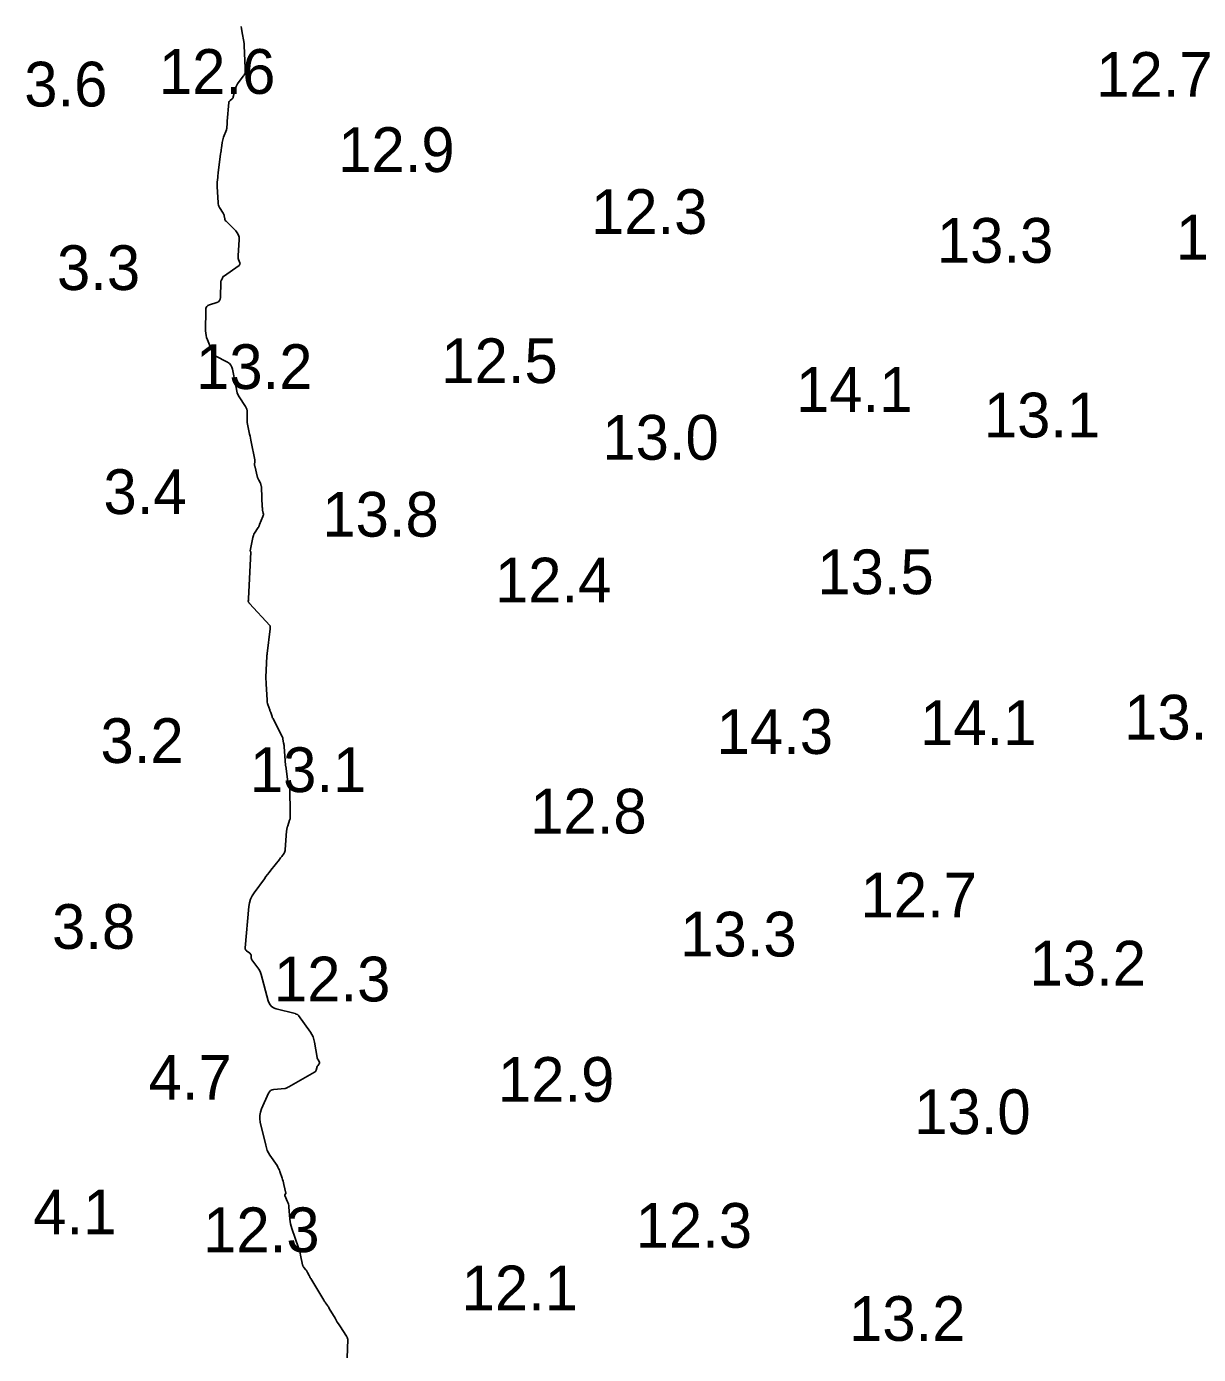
# Model space of a CAD drawing. Extents: x 815352 to 820877, y 582403 to 597439.
# Drawn here: x 816692.6 to 816823.6, y 597136.7 to 597285.1 of the extents above; entities that cross this region are included whole.
import ezdxf

# ---------------------------------------------------------------- set-up
doc = ezdxf.new("R2010")
doc.units = 0
doc.layers.add('V-CONT-EL12', color=7, linetype='Continuous')
doc.layers.add('V-TOPO-SOUN', color=7, linetype='Continuous')

msp = doc.modelspace()

# ---------------------------------------------------------------- linework, layer by layer
at = {"layer": 'V-CONT-EL12'}
msp.add_lwpolyline([(816728.46, 597136.37), (816728.54, 597138.4), (816728.54, 597138.43), (816728.53, 597138.47), (816728.52, 597138.5), (816728.51, 597138.53), (816728.46, 597138.65), (816728.45, 597138.68), (816728.43, 597138.71), (816728.41, 597138.74), (816728.4, 597138.77), (816727.62, 597139.95), (816727.48, 597140.16), (816727.35, 597140.36), (816727.22, 597140.57), (816727.1, 597140.78), (816726.45, 597141.89), (816726.4, 597141.97), (816726.36, 597142.05), (816726.31, 597142.13), (816726.25, 597142.2), (816726.05, 597142.5), (816725.99, 597142.57), (816725.94, 597142.65), (816725.9, 597142.73), (816725.85, 597142.8), (816724.39, 597145.24), (816724.34, 597145.32), (816724.3, 597145.4), (816724.26, 597145.48), (816724.21, 597145.56), (816724.04, 597145.9), (816724, 597145.98), (816723.95, 597146.05), (816723.9, 597146.12), (816723.85, 597146.19), (816723.62, 597146.46), (816723.56, 597146.53), (816723.52, 597146.6), (816723.49, 597146.68), (816723.47, 597146.76), (816723.26, 597147.84), (816723.21, 597148.05), (816723.16, 597148.25), (816723.1, 597148.46), (816723.03, 597148.66), (816722.29, 597150.8), (816722.2, 597151.06), (816722.14, 597151.33), (816722.09, 597151.6), (816722.06, 597151.87), (816721.94, 597153.25), (816721.92, 597153.39), (816721.89, 597153.52), (816721.85, 597153.66), (816721.8, 597153.79), (816721.48, 597154.51), (816721.47, 597154.53), (816721.48, 597154.55), (816721.48, 597154.58), (816721.5, 597154.59), (816721.58, 597154.67), (816721.59, 597154.69), (816721.6, 597154.71), (816721.61, 597154.73), (816721.6, 597154.75), (816721.37, 597155.75), (816721.33, 597155.93), (816721.29, 597156.1), (816721.24, 597156.28), (816721.18, 597156.45), (816720.94, 597157.17), (816720.88, 597157.34), (816720.8, 597157.51), (816720.71, 597157.68), (816720.62, 597157.84), (816719.82, 597159.02), (816719.66, 597159.28), (816719.53, 597159.54), (816719.43, 597159.82), (816719.35, 597160.11), (816718.75, 597162.7), (816718.69, 597163.08), (816718.69, 597163.45), (816718.76, 597163.82), (816718.88, 597164.18), (816719.65, 597165.92), (816719.76, 597166.1), (816719.89, 597166.23), (816720.06, 597166.32), (816720.26, 597166.36), (816721.48, 597166.45), (816721.52, 597166.46), (816721.56, 597166.47), (816721.6, 597166.48), (816721.64, 597166.5), (816721.79, 597166.57), (816721.83, 597166.59), (816721.87, 597166.61), (816721.91, 597166.63), (816721.95, 597166.65), (816724.81, 597168.27), (816724.87, 597168.31), (816724.92, 597168.37), (816724.96, 597168.43), (816724.99, 597168.5), (816725.1, 597168.9), (816725.11, 597168.93), (816725.12, 597168.96), (816725.14, 597168.99), (816725.16, 597169.01), (816725.27, 597169.12), (816725.28, 597169.14), (816725.3, 597169.16), (816725.32, 597169.19), (816725.33, 597169.21), (816725.37, 597169.32), (816725.38, 597169.34), (816725.38, 597169.37), (816725.38, 597169.39), (816725.37, 597169.41), (816725.2, 597169.68), (816725.16, 597169.74), (816725.14, 597169.79), (816725.12, 597169.85), (816725.11, 597169.91), (816724.82, 597171.64), (816724.75, 597171.94), (816724.65, 597172.23), (816724.52, 597172.5), (816724.36, 597172.77), (816723.03, 597174.61), (816723.01, 597174.64), (816722.98, 597174.67), (816722.95, 597174.69), (816722.91, 597174.71), (816722.77, 597174.77), (816722.74, 597174.79), (816722.7, 597174.8), (816722.66, 597174.82), (816722.63, 597174.83), (816720.54, 597175.35), (816720.21, 597175.47), (816719.95, 597175.66), (816719.76, 597175.92), (816719.63, 597176.25), (816718.84, 597179.21), (816718.77, 597179.41), (816718.69, 597179.6), (816718.6, 597179.78), (816718.48, 597179.95), (816717.82, 597180.83), (816717.78, 597180.89), (816717.75, 597180.95), (816717.73, 597181.01), (816717.72, 597181.08), (816717.71, 597181.35), (816717.69, 597181.42), (816717.67, 597181.48), (816717.63, 597181.53), (816717.59, 597181.57), (816717.21, 597181.85), (816717.14, 597181.91), (816717.1, 597181.99), (816717.07, 597182.07), (816717.07, 597182.16), (816717.48, 597186.8), (816717.54, 597187.21), (816717.66, 597187.6), (816717.83, 597187.97), (816718.05, 597188.32), (816719.2, 597189.9), (816719.37, 597190.14), (816719.55, 597190.38), (816719.73, 597190.61), (816719.92, 597190.84), (816720.89, 597192.05), (816720.95, 597192.13), (816721.02, 597192.22), (816721.09, 597192.31), (816721.15, 597192.4), (816721.4, 597192.75), (816721.46, 597192.84), (816721.5, 597192.94), (816721.53, 597193.04), (816721.54, 597193.15), (816721.69, 597195.23), (816721.69, 597195.28), (816721.7, 597195.33), (816721.71, 597195.38), (816721.72, 597195.42), (816721.76, 597195.62), (816721.77, 597195.66), (816721.79, 597195.71), (816721.8, 597195.76), (816721.82, 597195.8), (816722.03, 597196.43), (816722.05, 597196.5), (816722.07, 597196.57), (816722.08, 597196.65), (816722.08, 597196.72), (816722.09, 597197.03), (816722.1, 597197.11), (816722.1, 597197.19), (816722.1, 597197.26), (816722.09, 597197.34), (816722.04, 597199.83), (816722.04, 597199.84), (816722.04, 597199.86), (816722.04, 597199.87), (816722.05, 597199.88), (816722.06, 597199.93), (816722.06, 597199.94), (816722.06, 597199.96), (816722.06, 597199.97), (816722.06, 597199.98), (816721.87, 597200.58), (816721.84, 597200.69), (816721.81, 597200.8), (816721.79, 597200.9), (816721.78, 597201.01), (816721.59, 597202.48), (816721.58, 597202.5), (816721.58, 597202.53), (816721.58, 597202.54), (816721.58, 597202.56), (816721.41, 597204.68), (816721.4, 597204.78), (816721.39, 597204.89), (816721.37, 597204.99), (816721.35, 597205.09), (816721.27, 597205.51), (816721.25, 597205.61), (816721.22, 597205.71), (816721.18, 597205.81), (816721.13, 597205.9), (816720.17, 597207.79), (816720.13, 597207.87), (816720.09, 597207.95), (816720.06, 597208.03), (816720.03, 597208.12), (816719.92, 597208.46), (816719.89, 597208.54), (816719.86, 597208.63), (816719.83, 597208.71), (816719.8, 597208.79), (816719.6, 597209.36), (816719.56, 597209.49), (816719.53, 597209.61), (816719.51, 597209.74), (816719.5, 597209.87), (816719.4, 597211.68), (816719.39, 597211.8), (816719.39, 597211.92), (816719.37, 597212.17), (816719.37, 597212.23), (816719.37, 597212.29), (816719.37, 597212.35), (816719.37, 597212.41), (816719.47, 597214.78), (816719.47, 597214.8), (816719.47, 597214.83), (816719.47, 597214.85), (816719.48, 597214.87), (816719.5, 597214.97), (816719.51, 597214.99), (816719.51, 597215.01), (816719.51, 597215.03), (816719.52, 597215.06), (816719.84, 597217.82), (816719.84, 597217.86), (816719.85, 597217.89), (816719.85, 597217.92), (816719.85, 597217.95), (816719.86, 597218.07), (816719.86, 597218.1), (816719.85, 597218.13), (816719.84, 597218.16), (816719.82, 597218.18), (816717.56, 597220.64), (816717.54, 597220.66), (816717.53, 597220.68), (816717.51, 597220.7), (816717.49, 597220.72), (816717.43, 597220.81), (816717.42, 597220.83), (816717.41, 597220.86), (816717.41, 597220.88), (816717.41, 597220.91), (816717.43, 597221.04), (816717.43, 597221.07), (816717.43, 597221.1), (816717.44, 597221.13), (816717.44, 597221.16), (816717.69, 597226.41), (816717.69, 597226.42), (816717.69, 597226.43), (816717.68, 597226.44), (816717.68, 597226.45), (816717.64, 597226.48), (816717.63, 597226.49), (816717.63, 597226.5), (816717.63, 597226.51), (816717.63, 597226.52), (816717.9, 597228.02), (816717.94, 597228.15), (816717.98, 597228.27), (816718.03, 597228.39), (816718.1, 597228.51), (816718.52, 597229.13), (816718.54, 597229.16), (816718.55, 597229.19), (816718.57, 597229.21), (816718.58, 597229.24), (816718.62, 597229.35), (816718.63, 597229.38), (816718.64, 597229.41), (816718.66, 597229.44), (816718.67, 597229.47), (816719.05, 597230.39), (816719.07, 597230.48), (816719.09, 597230.56), (816719.09, 597230.64), (816719.08, 597230.73), (816719.01, 597231.07), (816719, 597231.16), (816718.98, 597231.25), (816718.98, 597231.33), (816718.97, 597231.42), (816718.88, 597233.61), (816718.88, 597233.65), (816718.87, 597233.69), (816718.87, 597233.73), (816718.86, 597233.77), (816718.82, 597233.94), (816718.81, 597233.98), (816718.8, 597234.02), (816718.79, 597234.06), (816718.77, 597234.1), (816718.57, 597234.44), (816718.54, 597234.51), (816718.5, 597234.58), (816718.48, 597234.65), (816718.45, 597234.73), (816718.12, 597236.02), (816718.11, 597236.08), (816718.11, 597236.13), (816718.1, 597236.19), (816718.11, 597236.24), (816718.13, 597236.47), (816718.13, 597236.52), (816718.13, 597236.58), (816718.13, 597236.64), (816718.12, 597236.69), (816717.73, 597238.7), (816717.69, 597238.92), (816717.64, 597239.14), (816717.6, 597239.36), (816717.55, 597239.57), (816717.35, 597240.51), (816717.32, 597240.69), (816717.29, 597240.87), (816717.28, 597241.06), (816717.28, 597241.25), (816717.29, 597241.99), (816717.28, 597242.18), (816717.24, 597242.35), (816717.18, 597242.52), (816717.09, 597242.68), (816716.38, 597243.74), (816716.31, 597243.85), (816716.26, 597243.96), (816716.21, 597244.09), (816716.18, 597244.21), (816716.01, 597244.96), (816716, 597244.97), (816716, 597244.98), (816716, 597245), (816715.99, 597245.01), (816715.98, 597245.06), (816715.98, 597245.08), (816715.97, 597245.09), (816715.97, 597245.1), (816715.97, 597245.12), (816715.66, 597246.83), (816715.58, 597247.08), (816715.46, 597247.3), (816715.29, 597247.48), (816715.07, 597247.62), (816713.7, 597248.32), (816713.66, 597248.34), (816713.62, 597248.37), (816713.59, 597248.41), (816713.56, 597248.45), (816713.47, 597248.62), (816713.45, 597248.67), (816713.42, 597248.71), (816713.4, 597248.76), (816713.38, 597248.8), (816712.84, 597250.13), (816712.75, 597250.36), (816712.69, 597250.61), (816712.66, 597250.86), (816712.64, 597251.11), (816712.66, 597253.47), (816712.68, 597253.67), (816712.76, 597253.83), (816712.89, 597253.95), (816713.07, 597254.03), (816713.89, 597254.29), (816714.07, 597254.38), (816714.2, 597254.5), (816714.28, 597254.66), (816714.31, 597254.85), (816714.33, 597256.58), (816714.33, 597256.62), (816714.34, 597256.67), (816714.36, 597256.71), (816714.38, 597256.75), (816714.49, 597256.94), (816714.5, 597256.96), (816714.51, 597256.98), (816714.52, 597257.01), (816714.53, 597257.03), (816714.56, 597257.13), (816714.57, 597257.16), (816714.58, 597257.18), (816714.6, 597257.2), (816714.62, 597257.21), (816716.38, 597258.43), (816716.44, 597258.49), (816716.48, 597258.56), (816716.49, 597258.64), (816716.47, 597258.73), (816716.32, 597259.11), (816716.29, 597259.21), (816716.27, 597259.3), (816716.26, 597259.4), (816716.26, 597259.5), (816716.38, 597261.31), (816716.37, 597261.58), (816716.3, 597261.83), (816716.18, 597262.07), (816716.01, 597262.28), (816714.92, 597263.37), (816714.87, 597263.43), (816714.82, 597263.5), (816714.79, 597263.57), (816714.77, 597263.65), (816714.72, 597263.97), (816714.7, 597264.05), (816714.67, 597264.13), (816714.64, 597264.2), (816714.6, 597264.27), (816714.2, 597264.91), (816714.13, 597265.05), (816714.08, 597265.18), (816714.04, 597265.33), (816714.03, 597265.48), (816713.93, 597267.23), (816713.93, 597267.36), (816713.93, 597267.49), (816713.93, 597267.62), (816713.94, 597267.75), (816713.99, 597268.27), (816714, 597268.4), (816714.02, 597268.53), (816714.03, 597268.66), (816714.05, 597268.79), (816714.32, 597270.9), (816714.34, 597271.06), (816714.36, 597271.22), (816714.38, 597271.38), (816714.4, 597271.53), (816714.49, 597272.16), (816714.52, 597272.32), (816714.55, 597272.47), (816714.6, 597272.62), (816714.65, 597272.77), (816714.96, 597273.57), (816714.99, 597273.65), (816715.01, 597273.73), (816715.02, 597273.81), (816715.02, 597273.89), (816715.03, 597274.22), (816715.03, 597274.3), (816715.03, 597274.39), (816715.04, 597274.47), (816715.04, 597274.55), (816715.24, 597276.62), (816715.25, 597276.68), (816715.28, 597276.75), (816715.32, 597276.8), (816715.37, 597276.85), (816715.59, 597277.03), (816715.64, 597277.08), (816715.68, 597277.13), (816715.71, 597277.19), (816715.73, 597277.26), (816715.99, 597278.25), (816716.04, 597278.41), (816716.11, 597278.56), (816716.19, 597278.71), (816716.29, 597278.85), (816716.89, 597279.61), (816716.91, 597279.64), (816716.93, 597279.66), (816716.94, 597279.69), (816716.96, 597279.72), (816717.02, 597279.83), (816717.04, 597279.86), (816717.04, 597279.89), (816717.05, 597279.93), (816717.05, 597279.96), (816717.04, 597280.73), (816717.04, 597280.87), (816717.03, 597281.01), (816717.03, 597281.15), (816717.02, 597281.29), (816716.95, 597282.99), (816716.95, 597283.01), (816716.95, 597283.03), (816716.95, 597283.05), (816716.95, 597283.07), (816716.96, 597283.15), (816716.96, 597283.18), (816716.96, 597283.2), (816716.96, 597283.22), (816716.95, 597283.24), (816716.69, 597284.65), (816716.65, 597284.9), (816716.62, 597285.14)], dxfattribs=at)

# ---------------------------------------------------------------- texts
at = {"layer": 'V-TOPO-SOUN'}
for s, p in [('12.6 ', (816707.42, 597277.6)), ('12.7 ', (816812.16, 597277.27)), ('3.6', (816692.37, 597276.19)), ('12.9 ', (816727.45, 597268.87)), ('12.3 ', (816755.7, 597261.95)), ('13.3 ', (816794.35, 597258.73)), ('13.3 ', (816821.05, 597259.09)), ('3.3', (816696.03, 597255.68)), ('12.5 ', (816738.97, 597245.28)), ('13.2 ', (816711.57, 597244.62)), ('14.1 ', (816778.61, 597242.07)), ('13.1 ', (816799.6, 597239.21)), ('13.0 ', (816756.97, 597236.72)), ('3.4', (816701.22, 597230.65)), ('13.8 ', (816725.68, 597228.12)), ('13.5 ', (816780.99, 597221.69)), ('12.4 ', (816744.97, 597220.77)), ('13.3 ', (816815.28, 597205.45)), ('14.3 ', (816769.74, 597203.84)), ('14.1 ', (816792.48, 597204.83)), ('3.2', (816700.89, 597202.83)), ('13.1 ', (816717.58, 597199.58)), ('12.8 ', (816748.91, 597194.95)), ('12.7 ', (816785.82, 597185.57)), ('3.8', (816695.48, 597182.06)), ('13.3 ', (816765.67, 597181.21)), ('13.2 ', (816804.71, 597177.96)), ('12.3 ', (816720.27, 597176.19)), ('4.7', (816706.27, 597165.2)), ('12.9 ', (816745.3, 597164.97)), ('13.0 ', (816791.82, 597161.36)), ('4.1', (816693.38, 597150.17)), ('12.3 ', (816712.36, 597148.17)), ('12.3 ', (816760.69, 597148.66)), ('12.1 ', (816741.24, 597141.67)), ('13.2 ', (816784.54, 597138.26))]:
    msp.add_text(s, height=5, dxfattribs=at).set_placement(p)

doc.saveas('drawing.dxf')
